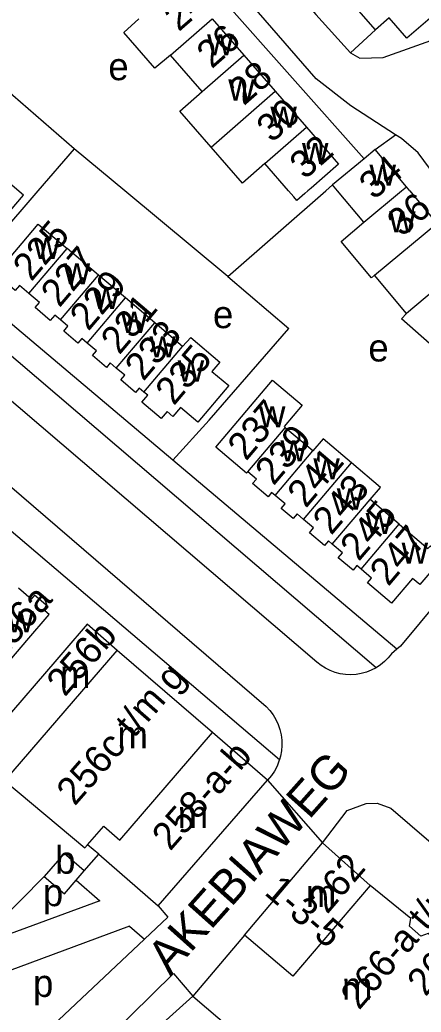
# Model space of a CAD drawing. Extents: x 161258 to 163262, y 380749 to 382054.
# Drawn here: x 162643.1 to 162701.6, y 381630.2 to 381774.9 of the extents above; entities that cross this region are included whole.
import ezdxf

# ---------------------------------------------------------------- set-up
doc = ezdxf.new("R2010")
doc.units = 0
for name, color, linetype in [('BLT_Basislijn', 7, 'Continuous'), ('BLT_Bebouwing', 7, 'Continuous'), ('BLT_Centroide', 7, 'Continuous'), ('BLT_Huisnummer', 7, 'Continuous'), ('BLT_Huisnummer_ tussenligend', 7, 'Continuous'), ('BLT_Huisnummer_reeks', 7, 'Continuous'), ('BLT_Onderverdeling_panden', 7, 'Continuous'), ('BLT_Straatnaam', 7, 'Continuous'), ('BLT_Vlakafsluiter', 7, 'Continuous')]:
    doc.layers.add(name, color=color, linetype=linetype)

msp = doc.modelspace()

# ---------------------------------------------------------------- linework, layer by layer
at = {"layer": 'BLT_Basislijn'}
for p, q in [((162659.75, 381792.44), (162693.29, 381754.68)), ((162650.98, 381756.13), (162623.24, 381780.1)), ((162691.31, 381770.12), (162694.93, 381773.47)), ((162694.92, 381756.04), (162697.89, 381758.15)), ((162650.98, 381756.13), (162645.7, 381750)), ((162658.36, 381750), (162650.98, 381756.13)), ((162645.7, 381750), (162634.38, 381736.86)), ((162673.39, 381737.5), (162658.36, 381750)), ((162673.39, 381737.5), (162687.7, 381750)), ((162687.7, 381750), (162688.69, 381750.86)), ((162695.05, 381680.47), (162617.63, 381746.52)), ((162686.4, 381681.28), (162614.38, 381742.71)), ((162673.39, 381737.5), (162682.3, 381729.91)), ((162665.39, 381710.71), (162641.06, 381731.24)), ((162620.96, 381724.73), (162679.02, 381674.79)), ((162698.06, 381683.16), (162665.39, 381710.71)), ((162630.95, 381709.65), (162680.94, 381667.06)), ((162698.06, 381683.16), (162697.27, 381682.5)), ((162652.46, 381650.84), (162654.56, 381653.26)), ((162646.6, 381650.04), (162636.38, 381639.71)), ((162651.29, 381649.48), (162654.74, 381646.5)), ((162654.74, 381646.5), (162636.38, 381639.71)), ((162659.06, 381642.77), (162638.87, 381635.3)), ((162659.06, 381642.77), (162661.23, 381640.9)), ((162668.3, 381632.59), (162662.95, 381627.78))]:
    msp.add_line(p, q, dxfattribs=at)
for points in [[(162648.93, 381826.29), (162645.6, 381823.31), (162645.55, 381822.86), (162686.24, 381775.72), (162691.31, 381770.12)], [(162697.89, 381758.15), (162691.36, 381762.37), (162686.31, 381766.33), (162643.23, 381815.85)], [(162691.31, 381770.12), (162692.65, 381769.31), (162696.09, 381769.44), (162714.35, 381775.93)], [(162705.65, 381750), (162702.83, 381753.31), (162701.2, 381755.51), (162698.74, 381757.64), (162697.89, 381758.15)], [(162665.39, 381710.71), (162670.7, 381716.55), (162682.3, 381729.91)], [(162714.2, 381702.24), (162713.67, 381701.41), (162710.1, 381697.42), (162698.58, 381683.59), (162698.06, 381683.16)], [(162697.27, 381682.5), (162696.79, 381681.91), (162696.25, 381681.36), (162695.66, 381680.87), (162695.05, 381680.47)], [(162695.05, 381680.47), (162694.33, 381680.1), (162693.62, 381679.82), (162692.88, 381679.61), (162692.12, 381679.48), (162691.35, 381679.44), (162690.58, 381679.47), (162689.82, 381679.58), (162689.08, 381679.77), (162688.36, 381680.04), (162687.67, 381680.38), (162687.02, 381680.79), (162686.4, 381681.28)], [(162679.02, 381674.79), (162679.55, 381674.21), (162680.01, 381673.58), (162680.41, 381672.9), (162680.74, 381672.19), (162680.99, 381671.45), (162681.17, 381670.68), (162681.27, 381669.91), (162681.29, 381669.12), (162681.23, 381668.34), (162681.09, 381667.57), (162680.94, 381667.06)], [(162680.94, 381667.06), (162680.87, 381666.82), (162680.58, 381666.09), (162680.21, 381665.39), (162679.78, 381664.74), (162679.21, 381664.07)], [(162687.22, 381654.92), (162690.83, 381659.65), (162693.61, 381660.69), (162695.2, 381660.74), (162697.21, 381659.99), (162721.45, 381639.16), (162731.84, 381630.7), (162745.96, 381618.23), (162763.46, 381603.58), (162774.35, 381593.8), (162799.77, 381572.39), (162799.97, 381572.2)], [(162663.24, 381645.77), (162664.63, 381644.1), (162661.23, 381640.9)], [(162661.23, 381640.9), (162646.21, 381626.74), (162644.39, 381626.08), (162641.58, 381626.18), (162640.51, 381626.59), (162639.03, 381627.55), (162635.09, 381631.24)], [(162553.95, 381535.16), (162553.76, 381535.61), (162553.87, 381537.82), (162554.31, 381539.06), (162555.93, 381541.09), (162556.25, 381541.15), (162557.74, 381542.41), (162567.37, 381549.09), (162580.08, 381558.93), (162598.33, 381572.66), (162600, 381574.23), (162604.03, 381578.02), (162621.88, 381593.06), (162665.5, 381635.88), (162668.3, 381632.59)]]:
    msp.add_lwpolyline(points, dxfattribs=at)
at = {"layer": 'BLT_Bebouwing'}
for p, q in [((162694.93, 381773.47), (162690.33, 381778.75)), ((162671.11, 381775.05), (162675.72, 381769.76)), ((162669.65, 381764.47), (162665.04, 381769.76)), ((162675.72, 381769.76), (162680.3, 381764.51)), ((162680.3, 381764.51), (162684.87, 381759.27)), ((162694.92, 381756.04), (162693.29, 381754.68)), ((162699.46, 381750.58), (162694.92, 381756.04)), ((162693.29, 381754.68), (162688.69, 381750.86)), ((162682.27, 381750), (162678.8, 381753.98)), ((162689.41, 381750), (162688.69, 381750.86)), ((162693.23, 381745.4), (162689.41, 381750)), ((162699.94, 381750), (162699.46, 381750.58)), ((162699.94, 381750), (162703.9, 381745.23)), ((162654.52, 381737.71), (162649.95, 381741.58)), ((162658.46, 381734.37), (162654.52, 381737.71)), ((162699.48, 381732.1), (162694.83, 381737.71)), ((162662.73, 381730.75), (162658.46, 381734.37)), ((162666.81, 381727.3), (162662.73, 381730.75)), ((162685.82, 381712.06), (162681.79, 381715.46)), ((162698.39, 381701.4), (162694.17, 381704.98)), ((162657.28, 381682.99), (162652.87, 381686.8)), ((162671.17, 381671.01), (162657.28, 381682.99)), ((162679.21, 381664.07), (162671.17, 381671.01)), ((162663.24, 381645.77), (162679.21, 381664.07)), ((162675.85, 381641.49), (162687.22, 381654.92)), ((162694.19, 381648.72), (162687.22, 381654.92)), ((162654.56, 381653.26), (162663.24, 381645.77)), ((162646.6, 381650.04), (162649.56, 381647.48)), ((162651.29, 381649.48), (162652.46, 381650.84)), ((162649.56, 381647.48), (162651.29, 381649.48)), ((162675.85, 381641.49), (162668.3, 381632.59))]:
    msp.add_line(p, q, dxfattribs=at)
for points in [[(162703.74, 381781.83), (162706.67, 381778.41), (162699.51, 381772.26), (162696.94, 381775.23), (162694.93, 381773.47)], [(162665.04, 381769.76), (162662.77, 381767.86), (162658.21, 381773.09), (162660.43, 381775.05)], [(162670.96, 381756.37), (162666.39, 381761.62), (162669.65, 381764.47)], [(162684.87, 381759.27), (162689.56, 381753.89), (162685.56, 381750.4), (162685.1, 381750)], [(162678.8, 381753.98), (162675.54, 381751.13), (162670.96, 381756.37)], [(162637.71, 381742.52), (162643.57, 381749.35), (162636.93, 381754.99)], [(162685.1, 381750), (162684.64, 381749.6), (162683.49, 381748.6), (162683.02, 381749.14), (162682.27, 381750)], [(162694.35, 381737.31), (162689.95, 381742.62), (162693.23, 381745.4)], [(162644.38, 381735.01), (162643, 381736.18), (162642.38, 381735.44), (162640.13, 381737.35), (162640.74, 381738.07), (162640.16, 381738.57), (162643.39, 381742.38), (162645.74, 381745.15), (162649.95, 381741.58)], [(162694.83, 381737.71), (162694.35, 381737.31)], [(162648.97, 381731.17), (162648.14, 381731.88), (162647.48, 381731.11), (162645.3, 381732.96), (162645.93, 381733.7), (162644.38, 381735.01)], [(162652.89, 381727.78), (162652.11, 381728.45), (162651.54, 381727.78), (162649.48, 381729.53), (162650.08, 381730.24), (162648.97, 381731.17)], [(162710.05, 381721.48), (162709.91, 381725.92), (162706.14, 381730.49), (162702.82, 381727.75), (162698.75, 381731.34), (162699.48, 381732.1)], [(162666.81, 381727.3), (162667.99, 381728.62), (162672.24, 381725.03), (162671.09, 381723.67), (162673.54, 381721.59), (162669.04, 381716.28), (162666.52, 381718.42), (162665.39, 381717.08), (162664.54, 381717.8), (162663.68, 381716.8), (162660.87, 381719.18), (162661.72, 381720.19), (162661.17, 381720.65)], [(162657.12, 381724.15), (162656.24, 381724.9), (162655.68, 381724.24), (162653.64, 381725.97), (162654.22, 381726.66), (162652.89, 381727.78)], [(162661.17, 381720.65), (162660.49, 381721.23), (162659.95, 381720.59), (162657.78, 381722.43), (162658.36, 381723.11), (162657.12, 381724.15)], [(162676.33, 381709.02), (162676.15, 381708.81), (162671.66, 381712.61), (162679.92, 381722.4), (162684.25, 381718.75), (162681.61, 381715.63), (162681.79, 381715.46)], [(162691.44, 381710.32), (162687.31, 381713.82), (162685.82, 381712.06)], [(162694.17, 381704.98), (162695.67, 381706.73), (162691.44, 381710.32)], [(162680.33, 381705.58), (162679.8, 381706.02), (162679.27, 381705.39), (162677.02, 381707.3), (162677.58, 381707.95), (162676.33, 381709.02)], [(162684.46, 381702.08), (162683.51, 381702.89), (162682.93, 381702.21), (162681.18, 381703.69), (162681.76, 381704.37), (162680.33, 381705.58)], [(162688.65, 381698.47), (162688.09, 381698.94), (162687.53, 381698.28), (162685.32, 381700.15), (162685.92, 381700.85), (162684.46, 381702.08)], [(162698.39, 381701.4), (162698.8, 381701.06), (162702.61, 381697.83), (162702.96, 381698.24), (162704.86, 381696.62), (162701.44, 381692.59), (162700.37, 381693.49), (162697.3, 381689.86), (162693.79, 381692.84), (162694.38, 381693.54), (162692.84, 381694.85)], [(162692.84, 381694.85), (162692.25, 381695.35), (162691.68, 381694.67), (162689.52, 381696.5), (162690.13, 381697.21), (162688.65, 381698.47)], [(162635.5, 381683.53), (162635.14, 381683.12), (162639.64, 381679.26), (162644.06, 381684.41), (162647.32, 381688.21), (162646.7, 381688.74), (162647.2, 381689.33), (162645.21, 381691.04), (162644.72, 381690.46), (162642.88, 381692.04)], [(162652.87, 381686.8), (162649.61, 381683.02), (162648.45, 381681.68), (162640.32, 381672.24), (162638.55, 381673.77), (162634.14, 381668.67)], [(162640.87, 381663.98), (162652.56, 381654.2), (162652.95, 381654.66)], [(162654.56, 381653.26), (162652.95, 381654.66)], [(162652.46, 381650.84), (162649.5, 381653.39), (162646.6, 381650.04)], [(162700.74, 381642.06), (162699.91, 381642.77), (162700.11, 381643.89), (162694.19, 381648.72)], [(162708.47, 381636.77), (162702.66, 381641.73), (162701.57, 381641.35), (162700.74, 381642.06)], [(162668.3, 381632.59), (162683.25, 381619.87), (162690.82, 381628.75)]]:
    msp.add_lwpolyline(points, dxfattribs=at)
at = {"layer": 'BLT_Onderverdeling_panden'}
for p, q in [((162665.04, 381769.76), (162671.11, 381775.05)), ((162669.65, 381764.47), (162675.72, 381769.76)), ((162670.96, 381756.37), (162680.3, 381764.51)), ((162678.8, 381753.98), (162684.87, 381759.27)), ((162693.23, 381745.4), (162698.77, 381750)), ((162698.77, 381750), (162699.46, 381750.58)), ((162694.83, 381737.71), (162703.9, 381745.23)), ((162644.38, 381735.01), (162649.95, 381741.58)), ((162708.25, 381739.47), (162699.48, 381732.1)), ((162648.97, 381731.17), (162654.52, 381737.71)), ((162652.89, 381727.78), (162658.46, 381734.37)), ((162657.12, 381724.15), (162662.73, 381730.75)), ((162661.17, 381720.65), (162666.81, 381727.3)), ((162676.33, 381709.02), (162681.79, 381715.46)), ((162680.33, 381705.58), (162685.82, 381712.06)), ((162684.46, 381702.08), (162691.44, 381710.32)), ((162688.65, 381698.47), (162694.17, 381704.98)), ((162692.84, 381694.85), (162698.39, 381701.4)), ((162640.87, 381663.98), (162657.28, 381682.99))]:
    msp.add_line(p, q, dxfattribs=at)
for points in [[(162652.95, 381654.66), (162655.29, 381657.36), (162657.64, 381655.33), (162671.17, 381671.01)], [(162694.19, 381648.72), (162682.88, 381635.5), (162675.85, 381641.49)]]:
    msp.add_lwpolyline(points, dxfattribs=at)
at = {"layer": 'BLT_Vlakafsluiter'}
msp.add_line((162679.21, 381664.07), (162687.22, 381654.92), dxfattribs=at)

# ---------------------------------------------------------------- texts
at = {"layer": 'BLT_Centroide'}
for s, p in [('w', (162670.38, 381769.75)), ('e', (162655.97, 381766.12)), ('w', (162673.48, 381763.16)), ('w', (162679.61, 381759.19)), ('w', (162684.22, 381753.88)), ('w', (162694.08, 381750.72)), ('w', (162696.93, 381743.94)), ('w', (162645.05, 381740.06)), ('w', (162649.45, 381736.36)), ('w', (162653.72, 381732.77)), ('w', (162657.81, 381729.28)), ('e', (162671.23, 381729.97)), ('w', (162661.97, 381725.72)), ('e', (162693.91, 381725.11)), ('w', (162666.09, 381722.19)), ('w', (162677.95, 381715.5)), ('w', (162681.08, 381710.55)), ('w', (162685.88, 381707.94)), ('w', (162689.31, 381703.53)), ('w', (162693.52, 381699.94)), ('w', (162698.76, 381695.62)), ('w', (162641.23, 381685.61)), ('m', (162648.92, 381677.53)), ('m', (162657.29, 381668.72)), ('m', (162666.08, 381657.08)), ('b', (162648.2, 381650.43)), ('p', (162646.41, 381645.7)), ('m', (162684.78, 381645.58)), ('p', (162644.97, 381632.47)), ('m', (162690.06, 381632.06))]:
    msp.add_text(s, height=4, dxfattribs=at).set_placement(p)
at = {"layer": 'BLT_Huisnummer'}
for s, rotation, p in [('24', 41.0895, (162666.24, 381773.1)), ('28', 41.0888, (162675.73, 381762.3)), ('32', 41.0926, (162684.63, 381751.53)), ('34', 39.7132, (162694.69, 381748.57)), ('225', 49.7126, (162644.75, 381736.66)), ('229', 49.7088, (162653.05, 381729.42)), ('235', 49.7044, (162665.53, 381718.56)), ('237', 49.7126, (162676.07, 381710.49)), ('241', 49.7116, (162684.79, 381703.61)), ('247', 49.7148, (162696.82, 381692.2)), ('256a', 49.1982, (162640.22, 381681.32)), ('256b', 48.89, (162649.62, 381676.1))]:
    msp.add_text(s, height=4, rotation=rotation, dxfattribs=at).set_placement(p)
at = {"layer": 'BLT_Huisnummer_ tussenligend'}
for s, rotation, p in [('26', 41.0895, (162671.06, 381767.69)), ('30', 41.0888, (162679.81, 381756.89)), ('36', 39.7132, (162698.78, 381743.16)), ('227', 49.7126, (162648.83, 381732.85)), ('231', 49.7088, (162657.58, 381725.97)), ('233', 49.7088, (162661.09, 381722.12)), ('239', 49.7126, (162680.08, 381706.89)), ('243', 49.7116, (162688.5, 381699.66)), ('245', 49.7116, (162692.51, 381695.85))]:
    msp.add_text(s, height=4, rotation=rotation, dxfattribs=at).set_placement(p)
at = {"layer": 'BLT_Huisnummer_reeks'}
for s, height, rotation, p in [('256c t/m g', 4, 48.89, (162651.07, 381660.19)), ('258-a-b', 4, 48.89, (162665, 381653.63)), ('262', 4, 49.4666, (162687.9, 381644.42)), ('266-a t/m e', 3.9999, 49.4633, (162692.56, 381630.43)), ('1-3-5', 4, 319.4362, (162678.58, 381647.51)), ('268', 4, 49.4631, (162702.26, 381632.4))]:
    msp.add_text(s, height=height, rotation=rotation, dxfattribs=at).set_placement(p)
at = {"layer": 'BLT_Straatnaam'}
msp.add_text('AKEBIAWEG', height=5, rotation=48.2751, dxfattribs=at).set_placement((162664.98, 381635.47))

doc.saveas('drawing.dxf')
